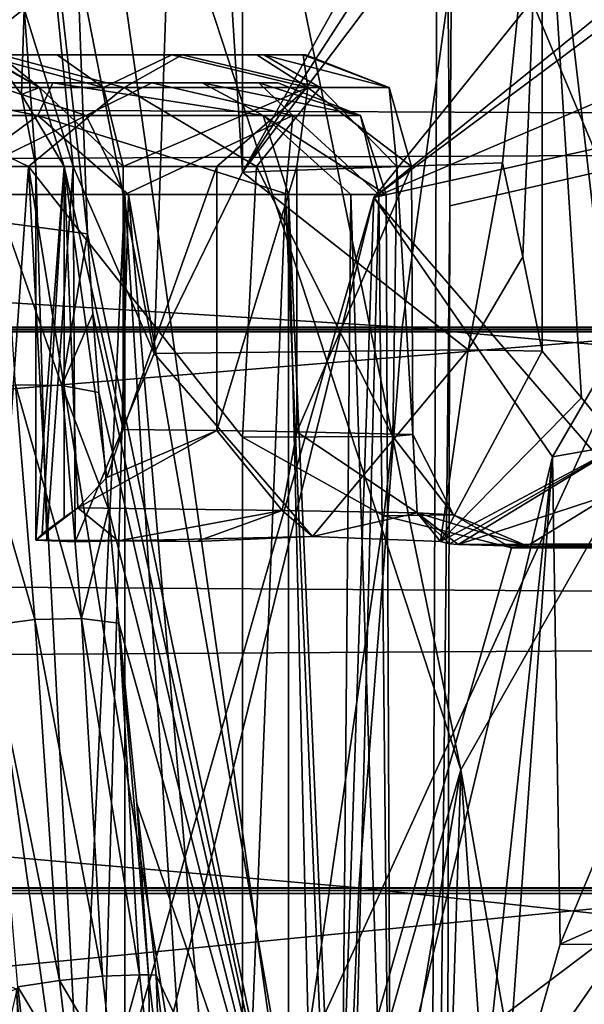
# Model space of a CAD drawing. Header units: metres. Extents: x -150 to 307, y -550 to 84.
# Tile 298 of 656: x 161.91 to 163.43, y 3.47 to 6.12. Entities that reach past the tile are written whole.
import ezdxf

# ---------------------------------------------------------------- set-up
doc = ezdxf.new("R2010")
doc.units = ezdxf.units.M
doc.layers.add('solid_26006363', color=7, linetype='CONTINUOUS')

msp = doc.modelspace()

# ---------------------------------------------------------------- linework, layer by layer
at = {"layer": 'solid_26006363'}
for points in [[(162.792526, 11.761572, 844.585938), (162.823837, 11.813808, 844.679382), (163.701019, 5.176345, 841.037292)], [(163.701019, 5.176345, 841.037292), (162.823837, 11.813808, 844.679382), (163.569962, 9.791534, 843.853882)], [(162.761887, 11.708294, 844.492188), (162.792526, 11.761572, 844.585938), (163.701019, 5.176345, 841.037292)], [(162.305038, 10.496769, 842.695496), (162.761887, 11.708294, 844.492188), (163.701019, 5.176345, 841.037292)], [(163.03801, 8.683062, 884.179199), (163.06366, 5.619626, 884.477295), (163.101517, 11.299136, 883.927917)], [(163.101517, 11.299136, 883.927917), (163.06366, 5.619626, 884.477295), (166.815186, 6.47778, 888.455078)], [(162.081253, 9.038818, 841.106018), (162.305038, 10.496769, 842.695496), (163.701019, 5.176345, 841.037292)], [(162.022522, 7.37691, 839.7995), (162.081253, 9.038818, 841.106018), (163.093491, 4.103895, 839.703369)], [(162.081253, 9.038818, 841.106018), (163.701019, 5.176345, 841.037292), (163.093491, 4.103895, 839.703369)], [(160.173294, 7.91509, 881.040771), (163.005783, 0, 884.608582), (163.03801, 8.683062, 884.179199)], [(163.03801, 8.683062, 884.179199), (163.005783, 0, 884.608582), (163.06366, 5.619626, 884.477295)], [(161.801544, 8.099843, 840.174622), (162.022522, 7.37691, 839.7995), (162.090057, 5.543905, 838.85437)], [(161.801544, 8.099843, 840.174622), (162.090057, 5.543905, 838.85437), (161.868347, 5.574111, 838.740356)], [(162.269165, 5.222792, 845.330566), (162.362366, 7.983251, 845.413574), (161.925552, 6.983463, 845.036438)], [(162.269165, 5.222792, 845.330566), (162.506683, 5.709625, 845.542175), (162.362366, 7.983251, 845.413574)], [(162.506683, 5.709625, 845.542175), (162.506683, 7.000006, 845.542175), (162.362366, 7.983251, 845.413574)], [(164.726471, 7.964016, 847.446777), (164.527054, 6.992365, 845.666443), (162.85936, 5.641897, 845.915283)], [(165.045959, 7.272941, 847.708801), (164.726471, 7.964016, 847.446777), (162.85936, 5.641897, 845.915283)], [(160.173294, 7.91509, 881.040771), (160.48465, 0, 881.853455), (163.005783, 0, 884.608582)], [(162.022522, 7.37691, 839.7995), (163.093491, 4.103895, 839.703369), (162.684647, 2.670577, 838.681885)], [(162.090057, 5.543905, 838.85437), (162.022522, 7.37691, 839.7995), (162.684647, 2.670577, 838.681885)], [(161.151321, -0.000012, 879.606384), (160.557312, 6.463857, 878.596375), (164.508316, 7.343033, 882.949463)], [(161.151321, -0.000012, 879.606384), (164.508316, 7.343033, 882.949463), (164.474091, -0.000047, 883.25061)], [(165.677246, 6.846542, 848.226624), (165.045959, 7.272941, 847.708801), (162.85936, 5.641897, 845.915283)], [(163.522217, 4.974902, 844.842285), (164.325638, 7.213714, 845.501282), (163.311798, 6.778716, 844.669678)], [(163.218018, 6.981694, 844.771301), (162.506683, 7.000006, 845.542175), (162.506683, 5.709625, 845.542175)], [(162.85936, 5.641897, 845.915283), (164.527054, 6.992365, 845.666443), (163.339294, 4.944861, 844.6922)], [(163.95401, 5.052794, 845.196411), (163.339294, 4.944861, 844.6922), (164.527054, 6.992365, 845.666443)], [(161.920639, 6.149255, 845.02002), (162.051865, 5.725, 845.136963), (161.925552, 6.983463, 845.036438)], [(162.051865, 5.725, 845.136963), (162.269165, 5.222792, 845.330566), (161.925552, 6.983463, 845.036438)], [(163.264801, 6.880435, 844.720581), (163.218018, 6.981694, 844.771301), (162.506683, 5.709625, 845.542175)], [(163.264801, 6.880435, 844.720581), (162.506683, 5.709625, 845.542175), (163.311798, 6.778716, 844.669678)], [(166.279434, 6.397818, 848.720581), (165.677246, 6.846542, 848.226624), (162.85936, 5.641897, 845.915283)], [(163.205673, 5.735132, 844.784668), (163.311798, 6.778716, 844.669678), (162.506683, 5.709625, 845.542175)], [(163.259842, 5.482646, 844.725952), (163.311798, 6.778716, 844.669678), (163.205673, 5.735132, 844.784668)], [(163.259842, 5.482646, 844.725952), (163.311798, 5.229148, 844.669678), (163.311798, 6.778716, 844.669678)], [(163.417557, 5.103089, 844.756409), (163.522217, 4.974902, 844.842285), (163.311798, 6.778716, 844.669678)], [(163.417557, 5.103089, 844.756409), (163.311798, 6.778716, 844.669678), (163.311798, 5.229148, 844.669678)], [(163.050522, 0, 884.656921), (166.811996, 0, 888.661682), (166.815186, 6.47778, 888.455078)], [(163.06366, 5.619626, 884.477295), (163.050522, 0, 884.656921), (166.815186, 6.47778, 888.455078)], [(164.146881, 4.152195, 846.971375), (166.279434, 6.397818, 848.720581), (162.85936, 5.641897, 845.915283)], [(53.365746, 5.290247, 673.443176), (54.968628, 6.367424, 673.933228), (289.06488, 5.292864, -97.483597)], [(54.968628, 6.367424, 673.933228), (290.670074, 6.369913, -96.992836), (289.06488, 5.292864, -97.483597)], [(60.530315, 6.367424, 675.633606), (62.133198, 5.290247, 676.123657), (296.237, 6.362432, -95.290863)], [(62.133198, 5.290247, 676.123657), (297.839539, 5.281072, -94.800919), (296.237, 6.362432, -95.290863)], [(163.602783, 6.362432, -292.312592), (163.751846, 5.281072, -293.98172), (145.441666, 5.281072, -294.527374)], [(145.491074, 6.362432, -292.852325), (163.602783, 6.362432, -292.312592), (145.441666, 5.281072, -294.527374)], [(162.935638, 5.292864, -284.842529), (163.084946, 6.369913, -286.514404), (145.66272, 6.369913, -287.0336)], [(145.712204, 5.292864, -285.355774), (162.935638, 5.292864, -284.842529), (145.66272, 6.369913, -287.0336)], [(162.935638, 5.292864, -284.842529), (179.977448, 5.292864, -282.295593), (163.084946, 6.369913, -286.514404)], [(179.977448, 5.292864, -282.295593), (180.323471, 6.369913, -283.93811), (163.084946, 6.369913, -286.514404)], [(161.807129, 6.060904, 844.801208), (161.920639, 6.149255, 845.02002), (161.603882, 6.325, 844.737793)], [(161.807129, 6.060904, 844.801208), (161.913132, 5.918934, 844.89563), (161.920639, 6.149255, 845.02002)], [(161.913132, 5.918934, 844.89563), (161.951935, 5.725, 844.930237), (161.920639, 6.149255, 845.02002)], [(161.951935, 5.725, 844.930237), (162.051865, 5.725, 845.136963), (161.920639, 6.149255, 845.02002)], [(161.961838, 5.937132, 844.654907), (161.662338, 6.112868, 844.67218), (161.803452, 6.025, 844.513794)], [(161.961838, 5.937132, 844.654907), (161.807129, 6.060904, 844.801208), (161.662338, 6.112868, 844.67218)], [(161.961838, 5.937132, 844.654907), (161.913132, 5.918934, 844.89563), (161.807129, 6.060904, 844.801208)], [(162.009323, 6.025, 844.282776), (161.803452, 6.025, 844.513794), (160.459503, 6.025, 843.316406)], [(162.669907, 6.025, 843.512878), (162.009323, 6.025, 844.282776), (160.459503, 6.025, 843.316406)], [(162.344803, 6.025, 842.55188), (160.459503, 6.025, 843.316406), (161.858688, 6.025, 842.311768)], [(162.564575, 6.025, 842.828979), (160.459503, 6.025, 843.316406), (162.344803, 6.025, 842.55188)], [(162.676788, 6.025, 843.162292), (160.459503, 6.025, 843.316406), (162.564575, 6.025, 842.828979)], [(162.669907, 6.025, 843.512878), (160.459503, 6.025, 843.316406), (162.676788, 6.025, 843.162292)], [(161.858688, 6.025, 842.311768), (161.491287, 5.937132, 842.092712), (162.189041, 5.937132, 842.197754)], [(162.133606, 5.93713, 844.462158), (161.961838, 5.937132, 844.654907), (161.803452, 6.025, 844.513794)], [(162.009323, 6.025, 844.282776), (162.133606, 5.93713, 844.462158), (161.803452, 6.025, 844.513794)], [(162.344803, 6.025, 842.55188), (161.858688, 6.025, 842.311768), (162.189041, 5.937132, 842.197754)], [(162.316666, 6.025, 844.107849), (162.133606, 5.93713, 844.462158), (162.009323, 6.025, 844.282776)], [(162.545288, 6.025, 843.840637), (162.009323, 6.025, 844.282776), (162.669907, 6.025, 843.512878)], [(162.316666, 6.025, 844.107849), (162.009323, 6.025, 844.282776), (162.545288, 6.025, 843.840637)], [(162.316666, 6.025, 844.107849), (162.682632, 5.937132, 844.019348), (162.133606, 5.93713, 844.462158)], [(162.344803, 6.025, 842.55188), (162.189041, 5.937132, 842.197754), (162.715881, 5.937132, 842.667175)], [(162.316666, 6.025, 844.107849), (162.545288, 6.025, 843.840637), (162.682632, 5.937132, 844.019348)], [(162.564575, 6.025, 842.828979), (162.344803, 6.025, 842.55188), (162.715881, 5.937132, 842.667175)], [(162.545288, 6.025, 843.840637), (162.669907, 6.025, 843.512878), (162.682632, 5.937132, 844.019348)], [(162.564575, 6.025, 842.828979), (162.715881, 5.937132, 842.667175), (162.900421, 5.937132, 843.348206)], [(162.676788, 6.025, 843.162292), (162.564575, 6.025, 842.828979), (162.900421, 5.937132, 843.348206)], [(162.669907, 6.025, 843.512878), (162.900421, 5.937132, 843.348206), (162.682632, 5.937132, 844.019348)], [(162.669907, 6.025, 843.512878), (162.676788, 6.025, 843.162292), (162.900421, 5.937132, 843.348206)], [(160.77684, 5.95, 843.658447), (161.064072, 5.95, 844.054688), (162.263245, 5.95, 842.580933)], [(160.77684, 5.95, 843.658447), (162.263245, 5.95, 842.580933), (161.816803, 5.95, 842.380249)], [(161.064072, 5.95, 844.054688), (161.510529, 5.95, 844.255371), (162.550491, 5.95, 842.977173)], [(161.064072, 5.95, 844.054688), (162.550491, 5.95, 842.977173), (162.263245, 5.95, 842.580933)], [(161.240387, 5.862132, 844.400085), (161.957382, 5.862132, 844.4422), (161.510529, 5.95, 844.255371)], [(161.491287, 5.937132, 842.092712), (161.247223, 5.725, 842.059937), (161.931549, 5.725, 842.020142)], [(161.816803, 5.95, 842.380249), (162.086945, 5.862132, 842.235474), (161.369934, 5.862132, 842.19342)], [(162.189041, 5.937132, 842.197754), (161.491287, 5.937132, 842.092712), (161.931549, 5.725, 842.020142)], [(161.957382, 5.862132, 844.4422), (161.997498, 5.95, 844.207214), (161.510529, 5.95, 844.255371)], [(161.510529, 5.95, 844.255371), (161.997498, 5.95, 844.207214), (162.601715, 5.95, 843.467957)], [(161.510529, 5.95, 844.255371), (162.601715, 5.95, 843.467957), (162.550491, 5.95, 842.977173)], [(161.816803, 5.95, 842.380249), (162.263245, 5.95, 842.580933), (162.086945, 5.862132, 842.235474)], [(161.961838, 5.937132, 844.654907), (162.027435, 5.725, 844.713379), (161.913132, 5.918934, 844.89563)], [(162.189041, 5.937132, 842.197754), (161.931549, 5.725, 842.020142), (162.544174, 5.725, 842.327698)], [(161.957382, 5.862132, 844.4422), (162.562195, 5.862132, 844.05481), (161.997498, 5.95, 844.207214)], [(161.961838, 5.937132, 844.654907), (162.185898, 5.725, 844.535522), (162.027435, 5.725, 844.713379)], [(162.133606, 5.93713, 844.462158), (162.185898, 5.725, 844.535522), (161.961838, 5.937132, 844.654907)], [(161.997498, 5.95, 844.207214), (162.398178, 5.95, 843.920288), (162.601715, 5.95, 843.467957)], [(161.997498, 5.95, 844.207214), (162.562195, 5.862132, 844.05481), (162.398178, 5.95, 843.920288)], [(162.263245, 5.95, 842.580933), (162.642258, 5.862132, 842.690979), (162.086945, 5.862132, 842.235474)], [(162.682632, 5.937132, 844.019348), (162.185898, 5.725, 844.535522), (162.133606, 5.93713, 844.462158)], [(162.682632, 5.937132, 844.019348), (162.437912, 5.725, 844.393066), (162.185898, 5.725, 844.535522)], [(162.715881, 5.937132, 842.667175), (162.189041, 5.937132, 842.197754), (162.544174, 5.725, 842.327698)], [(162.263245, 5.95, 842.580933), (162.550491, 5.95, 842.977173), (162.642258, 5.862132, 842.690979)], [(162.601715, 5.95, 843.467957), (162.398178, 5.95, 843.920288), (162.823792, 5.862132, 843.385925)], [(162.398178, 5.95, 843.920288), (162.562195, 5.862132, 844.05481), (162.823792, 5.862132, 843.385925)], [(162.682632, 5.937132, 844.019348), (162.652954, 5.725, 844.199219), (162.437912, 5.725, 844.393066)], [(162.715881, 5.937132, 842.667175), (162.544174, 5.725, 842.327698), (162.921387, 5.725, 842.901001)], [(162.550491, 5.95, 842.977173), (162.601715, 5.95, 843.467957), (162.823792, 5.862132, 843.385925)], [(162.550491, 5.95, 842.977173), (162.823792, 5.862132, 843.385925), (162.642258, 5.862132, 842.690979)], [(162.682632, 5.937132, 844.019348), (162.961212, 5.725, 843.58606), (162.652954, 5.725, 844.199219)], [(162.682632, 5.937132, 844.019348), (162.900421, 5.937132, 843.348206), (162.961212, 5.725, 843.58606)], [(162.900421, 5.937132, 843.348206), (162.715881, 5.937132, 842.667175), (162.921387, 5.725, 842.901001)], [(162.900421, 5.937132, 843.348206), (162.921387, 5.725, 842.901001), (162.961212, 5.725, 843.58606)], [(161.913132, 5.918934, 844.89563), (162.027435, 5.725, 844.713379), (161.951935, 5.725, 844.930237)], [(161.240387, 5.862132, 844.400085), (161.669525, 5.65, 844.56781), (161.957382, 5.862132, 844.4422)], [(162.086945, 5.862132, 842.235474), (161.657791, 5.65, 842.06781), (161.369934, 5.862132, 842.19342)], [(162.086945, 5.862132, 842.235474), (162.190292, 5.65, 842.184143), (161.657791, 5.65, 842.06781)], [(161.957382, 5.862132, 844.4422), (161.669525, 5.65, 844.56781), (162.200897, 5.65, 844.446472)], [(161.957382, 5.862132, 844.4422), (162.200897, 5.65, 844.446472), (162.630127, 5.65, 844.110535)], [(161.957382, 5.862132, 844.4422), (162.630127, 5.65, 844.110535), (162.562195, 5.862132, 844.05481)], [(162.642258, 5.862132, 842.690979), (162.190292, 5.65, 842.184143), (162.086945, 5.862132, 842.235474)], [(162.642258, 5.862132, 842.690979), (162.62265, 5.65, 842.516052), (162.190292, 5.65, 842.184143)], [(162.562195, 5.862132, 844.05481), (162.630127, 5.65, 844.110535), (162.79776, 5.65, 843.843445)], [(162.562195, 5.862132, 844.05481), (162.79776, 5.65, 843.843445), (162.892838, 5.65, 843.545044)], [(162.562195, 5.862132, 844.05481), (162.892838, 5.65, 843.545044), (162.823792, 5.862132, 843.385925)], [(162.642258, 5.862132, 842.690979), (162.872681, 5.65, 843.000366), (162.62265, 5.65, 842.516052)], [(162.823792, 5.862132, 843.385925), (162.872681, 5.65, 843.000366), (162.642258, 5.862132, 842.690979)], [(162.823792, 5.862132, 843.385925), (162.892838, 5.65, 843.545044), (162.872681, 5.65, 843.000366)], [(161.931549, 5.725, 842.020142), (161.247223, 5.725, 842.059937), (161.685516, 2.177182, 841.992981)], [(161.931549, 5.725, 842.020142), (161.685516, 2.177182, 841.992981), (162.121689, 2.172542, 842.074463)], [(161.931549, 5.725, 842.020142), (162.50647, 2.17061, 842.29541), (162.50647, 4.997394, 842.29541)], [(162.544174, 5.725, 842.327698), (161.931549, 5.725, 842.020142), (162.50647, 4.997394, 842.29541)], [(161.931549, 5.725, 842.020142), (162.121689, 2.172542, 842.074463), (162.50647, 2.17061, 842.29541)], [(162.027435, 5.725, 844.713379), (161.968765, 4.737599, 844.812439), (161.951492, 4.720747, 844.918823)], [(161.951935, 5.725, 844.930237), (161.951492, 4.720747, 844.918823), (161.980927, 4.721417, 845.042664)], [(161.951935, 5.725, 844.930237), (162.027435, 5.725, 844.713379), (161.951492, 4.720747, 844.918823)], [(161.951935, 5.725, 844.930237), (161.980927, 4.721417, 845.042664), (162.051865, 5.725, 845.136963)], [(162.027435, 5.725, 844.713379), (162.027435, 4.781991, 844.713379), (161.968765, 4.737599, 844.812439)], [(161.980927, 4.721417, 845.042664), (162.056976, 4.716319, 845.141479), (162.051865, 5.725, 845.136963)], [(162.027435, 5.725, 844.713379), (162.064285, 4.808021, 844.671997), (162.027435, 4.781991, 844.713379)], [(162.027435, 5.725, 844.713379), (162.142212, 4.889609, 844.584595), (162.064285, 4.808021, 844.671997)], [(162.027435, 5.725, 844.713379), (162.185898, 5.018076, 844.535522), (162.142212, 4.889609, 844.584595)], [(162.185898, 5.725, 844.535522), (162.185898, 5.018076, 844.535522), (162.027435, 5.725, 844.713379)], [(162.051865, 5.725, 845.136963), (162.056976, 4.716319, 845.141479), (162.269165, 5.222792, 845.330566)], [(162.437912, 5.725, 844.393066), (162.437912, 5.015183, 844.393066), (162.185898, 5.018076, 844.535522)], [(162.437912, 5.725, 844.393066), (162.185898, 5.018076, 844.535522), (162.185898, 5.725, 844.535522)], [(162.652954, 5.725, 844.199219), (162.652954, 5.012119, 844.199219), (162.437912, 5.015183, 844.393066)], [(162.437912, 5.725, 844.393066), (162.652954, 5.725, 844.199219), (162.437912, 5.015183, 844.393066)], [(162.544174, 5.725, 842.327698), (162.50647, 4.997394, 842.29541), (162.910583, 4.99939, 842.86969)], [(163.113403, 5.232633, 844.391968), (163.205673, 5.735132, 844.784668), (162.506683, 5.709625, 845.542175)], [(162.921387, 5.725, 842.901001), (162.544174, 5.725, 842.327698), (162.910583, 4.99939, 842.86969)], [(162.961212, 5.725, 843.58606), (162.964462, 5.004797, 843.569824), (162.652954, 5.012119, 844.199219)], [(162.652954, 5.725, 844.199219), (162.961212, 5.725, 843.58606), (162.652954, 5.012119, 844.199219)], [(162.921387, 5.725, 842.901001), (162.910583, 4.99939, 842.86969), (162.964462, 5.004797, 843.569824)], [(162.961212, 5.725, 843.58606), (162.921387, 5.725, 842.901001), (162.964462, 5.004797, 843.569824)], [(163.259842, 5.482646, 844.725952), (163.205673, 5.735132, 844.784668), (163.113403, 5.232633, 844.391968)], [(163.113403, 5.232633, 844.391968), (162.506683, 5.709625, 845.542175), (162.269165, 5.222792, 845.330566)], [(161.657791, 5.65, 842.06781), (162.190292, 5.65, 842.184143), (161.658112, -5.65, 842.06781)], [(162.190292, 5.65, 842.184143), (162.19072, -5.65, 842.184326), (161.658112, -5.65, 842.06781)], [(162.1129, 2.5, 844.484253), (162.200897, 5.65, 844.446472), (161.669525, 5.65, 844.56781)], [(161.822083, 2.5, 844.557678), (162.1129, 2.5, 844.484253), (161.669525, 5.65, 844.56781)], [(162.85936, 5.641897, 845.915283), (162.087097, 2.500003, 845.023132), (161.960251, 2.500001, 845.177795)], [(164.146881, 4.152195, 846.971375), (162.85936, 5.641897, 845.915283), (161.960251, 2.500001, 845.177795)], [(162.85936, 5.641897, 845.915283), (162.752991, 2.5, 844.211304), (162.087097, 2.500003, 845.023132)], [(162.1129, 2.5, 844.484253), (162.423172, 3.048048, 844.310608), (162.200897, 5.65, 844.446472)], [(162.190292, 5.65, 842.184143), (162.456406, 1.5, 842.351318), (162.19072, -5.65, 842.184326)], [(162.190292, 5.65, 842.184143), (162.62265, 5.65, 842.516052), (162.456406, 1.5, 842.351318)], [(162.630127, 3.177438, 844.110535), (162.630127, 5.65, 844.110535), (162.200897, 5.65, 844.446472)], [(162.423172, 3.048048, 844.310608), (162.630127, 3.177438, 844.110535), (162.200897, 5.65, 844.446472)], [(162.62265, 5.65, 842.516052), (162.77623, 1.943763, 842.747986), (162.456406, 1.5, 842.351318)], [(162.62265, 5.65, 842.516052), (162.872681, 5.65, 843.000366), (162.77623, 1.943763, 842.747986)], [(162.704926, 2.5, 844.009399), (162.630127, 5.65, 844.110535), (162.630127, 3.177438, 844.110535)], [(162.769165, 2.5, 843.901184), (162.630127, 5.65, 844.110535), (162.704926, 2.5, 844.009399)], [(162.79776, 5.65, 843.843445), (162.630127, 5.65, 844.110535), (162.769165, 2.5, 843.901184)], [(162.85936, 5.641897, 845.915283), (163.339294, 4.944861, 844.6922), (162.752991, 2.5, 844.211304)], [(162.79776, 5.65, 843.843445), (162.769165, 2.5, 843.901184), (162.90683, 2.268951, 843.187317)], [(162.872681, 5.65, 843.000366), (162.90683, 2.268951, 843.187317), (162.77623, 1.943763, 842.747986)], [(162.892838, 5.65, 843.545044), (162.79776, 5.65, 843.843445), (162.90683, 2.268951, 843.187317)], [(162.872681, 5.65, 843.000366), (162.892838, 5.65, 843.545044), (162.90683, 2.268951, 843.187317)], [(163.005783, 0, 884.608582), (163.050522, 0, 884.656921), (163.06366, 5.619626, 884.477295)], [(161.868347, 5.574111, 838.740356), (162.090057, 5.543905, 838.85437), (162.021423, 5.136633, 838.617737)], [(161.868347, 5.574111, 838.740356), (162.021423, 5.136633, 838.617737), (161.896759, 5.138646, 838.58252)], [(162.021423, 5.136633, 838.617737), (162.090057, 5.543905, 838.85437), (162.10495, 5.329393, 838.774048)], [(162.10495, 5.329393, 838.774048), (162.090057, 5.543905, 838.85437), (162.684647, 2.670577, 838.681885)], [(163.259842, 5.482646, 844.725952), (163.113403, 5.232633, 844.391968), (163.311798, 5.229148, 844.669678)], [(144.096741, 5.427855, 813.089661), (162.079758, 0.00009, 837.534241), (144.74527, 0.000066, 812.722778)], [(162.028412, 1.760756, 837.591553), (162.079758, 0.00009, 837.534241), (144.096741, 5.427855, 813.089661)], [(161.874268, 3.523559, 837.76416), (162.028412, 1.760756, 837.591553), (144.096741, 5.427855, 813.089661)], [(162.021423, 5.136633, 838.617737), (162.10495, 5.329393, 838.774048), (162.120987, 5.117219, 838.700562)], [(162.120987, 5.117219, 838.700562), (162.10495, 5.329393, 838.774048), (162.684647, 2.670577, 838.681885)], [(52.118008, 3.784486, 673.061707), (53.365746, 5.290247, 673.443176), (287.815277, 3.786167, -97.865639)], [(53.365746, 5.290247, 673.443176), (289.06488, 5.292864, -97.483597), (287.815277, 3.786167, -97.865639)], [(62.133198, 5.290247, 676.123657), (63.380936, 3.784486, 676.505127), (297.839539, 5.281072, -94.800919)], [(63.380936, 3.784486, 676.505127), (299.085419, 3.771021, -94.420006), (297.839539, 5.281072, -94.800919)], [(163.751846, 5.281072, -293.98172), (163.867737, 3.771021, -295.279388), (145.403244, 3.771021, -295.82962)], [(145.441666, 5.281072, -294.527374), (163.751846, 5.281072, -293.98172), (145.403244, 3.771021, -295.82962)], [(162.819397, 3.786167, -283.541016), (162.935638, 5.292864, -284.842529), (145.712204, 5.292864, -285.355774)], [(145.750732, 3.786167, -284.049652), (162.819397, 3.786167, -283.541016), (145.712204, 5.292864, -285.355774)], [(162.819397, 3.786167, -283.541016), (179.708069, 3.786167, -281.016968), (162.935638, 5.292864, -284.842529)], [(179.708069, 3.786167, -281.016968), (179.977448, 5.292864, -282.295593), (162.935638, 5.292864, -284.842529)], [(162.694656, 4.730972, 844.437195), (162.269165, 5.222792, 845.330566), (162.056976, 4.716319, 845.141479)], [(163.113403, 5.232633, 844.391968), (162.269165, 5.222792, 845.330566), (162.694656, 4.730972, 844.437195)], [(163.113403, 5.232633, 844.391968), (162.694656, 4.730972, 844.437195), (163.039185, 4.717306, 844.039795)], [(163.311798, 5.229148, 844.669678), (163.113403, 5.232633, 844.391968), (163.039185, 4.717306, 844.039795)], [(163.417557, 5.103089, 844.756409), (163.311798, 5.229148, 844.669678), (163.039185, 4.717306, 844.039795)], [(163.810349, 0.000006, 840.007019), (163.093491, 4.103895, 839.703369), (163.701019, 5.176345, 841.037292)], [(161.769577, 5.122843, 838.600159), (161.896759, 5.138646, 838.58252), (161.948822, 4.507416, 838.397156)], [(161.896759, 5.138646, 838.58252), (162.074585, 4.510001, 838.433411), (161.948822, 4.507416, 838.397156)], [(161.896759, 5.138646, 838.58252), (162.021423, 5.136633, 838.617737), (162.074585, 4.510001, 838.433411)], [(162.021423, 5.136633, 838.617737), (162.120987, 5.117219, 838.700562), (162.146896, 4.804073, 838.602844)], [(162.021423, 5.136633, 838.617737), (162.146896, 4.804073, 838.602844), (162.074585, 4.510001, 838.433411)], [(161.769577, 5.122843, 838.600159), (161.948822, 4.507416, 838.397156), (161.820557, 4.490536, 838.416077)], [(162.146896, 4.804073, 838.602844), (162.120987, 5.117219, 838.700562), (162.684647, 2.670577, 838.681885)], [(163.417557, 5.103089, 844.756409), (163.039185, 4.717306, 844.039795), (163.522217, 4.974902, 844.842285)], [(163.95401, 5.052794, 845.196411), (163.360641, 3.634787, 844.709717), (163.339294, 4.944861, 844.6922)], [(165.745087, 4.696446, 842.746948), (163.360641, 3.634787, 844.709717), (163.95401, 5.052794, 845.196411)], [(162.437912, 5.015183, 844.393066), (162.613174, 4.800883, 844.364868), (162.064285, 4.808021, 844.671997)], [(162.142212, 4.889609, 844.584595), (162.437912, 5.015183, 844.393066), (162.064285, 4.808021, 844.671997)], [(162.142212, 4.889609, 844.584595), (162.185898, 5.018076, 844.535522), (162.437912, 5.015183, 844.393066)], [(162.437912, 5.015183, 844.393066), (162.652954, 5.012119, 844.199219), (162.613174, 4.800883, 844.364868)], [(162.652954, 5.012119, 844.199219), (162.975815, 4.794532, 843.843262), (162.613174, 4.800883, 844.364868)], [(162.652954, 5.012119, 844.199219), (162.964462, 5.004797, 843.569824), (162.975815, 4.794532, 843.843262)], [(162.964462, 5.004797, 843.569824), (162.910583, 4.99939, 842.86969), (163.073395, 4.789051, 843.21521)], [(162.964462, 5.004797, 843.569824), (163.073395, 4.789051, 843.21521), (162.975815, 4.794532, 843.843262)], [(162.910583, 4.99939, 842.86969), (162.50647, 4.997394, 842.29541), (162.886337, 4.785755, 842.608521)], [(162.50647, 2.17061, 842.29541), (162.886337, 4.785755, 842.608521), (162.50647, 4.997394, 842.29541)], [(162.910583, 4.99939, 842.86969), (162.886337, 4.785755, 842.608521), (163.073395, 4.789051, 843.21521)], [(163.062866, 4.710992, 844.070557), (163.522217, 4.974902, 844.842285), (163.039185, 4.717306, 844.039795)], [(163.062866, 4.710992, 844.070557), (163.08606, 4.708952, 844.102539), (163.522217, 4.974902, 844.842285)], [(163.08606, 4.708952, 844.102539), (163.498886, 4.844467, 844.748535), (163.522217, 4.974902, 844.842285)], [(163.339294, 4.944861, 844.6922), (163.078293, 2.5, 844.478149), (162.752991, 2.5, 844.211304)], [(163.339294, 4.944861, 844.6922), (163.20813, 3.09826, 844.584656), (163.078293, 2.5, 844.478149)], [(163.339294, 4.944861, 844.6922), (163.360641, 3.634787, 844.709717), (163.20813, 3.09826, 844.584656)], [(163.279755, 4.709728, 844.377441), (163.498886, 4.844467, 844.748535), (163.08606, 4.708952, 844.102539)], [(163.279755, 4.709728, 844.377441), (163.476456, 4.710511, 844.655884), (163.498886, 4.844467, 844.748535)], [(161.951492, 4.720747, 844.918823), (162.027435, 4.781991, 844.713379), (162.064285, 4.808021, 844.671997)], [(162.172455, 4.719141, 844.862549), (161.951492, 4.720747, 844.918823), (162.064285, 4.808021, 844.671997)], [(162.172455, 4.719141, 844.862549), (162.064285, 4.808021, 844.671997), (162.613174, 4.800883, 844.364868)], [(162.074585, 4.510001, 838.433411), (162.146896, 4.804073, 838.602844), (162.174652, 4.497526, 838.519226)], [(162.146896, 4.804073, 838.602844), (162.684647, 2.670577, 838.681885), (162.174652, 4.497526, 838.519226)], [(162.172455, 4.719141, 844.862549), (162.613174, 4.800883, 844.364868), (162.383484, 4.717385, 844.775818)], [(162.613174, 4.800883, 844.364868), (162.694656, 4.730972, 844.437195), (162.383484, 4.717385, 844.775818)], [(162.613174, 4.800883, 844.364868), (162.975815, 4.794532, 843.843262), (162.694656, 4.730972, 844.437195)], [(162.975815, 4.794532, 843.843262), (163.039185, 4.717306, 844.039795), (162.694656, 4.730972, 844.437195)], [(162.975815, 4.794532, 843.843262), (163.275513, 4.703917, 843.511047), (163.08606, 4.708952, 844.102539)], [(162.975815, 4.794532, 843.843262), (163.08606, 4.708952, 844.102539), (163.062866, 4.710992, 844.070557)], [(162.975815, 4.794532, 843.843262), (163.073395, 4.789051, 843.21521), (163.275513, 4.703917, 843.511047)], [(162.975815, 4.794532, 843.843262), (163.062866, 4.710992, 844.070557), (163.039185, 4.717306, 844.039795)], [(161.951492, 4.720747, 844.918823), (161.968765, 4.737599, 844.812439), (162.027435, 4.781991, 844.713379)], [(162.50647, 2.17061, 842.29541), (163.229507, 4.7, 842.891418), (162.886337, 4.785755, 842.608521)], [(163.073395, 4.789051, 843.21521), (162.886337, 4.785755, 842.608521), (163.229507, 4.7, 842.891418)], [(163.073395, 4.789051, 843.21521), (163.229507, 4.7, 842.891418), (163.275513, 4.703917, 843.511047)], [(161.980927, 4.721417, 845.042664), (161.951492, 4.720747, 844.918823), (162.056976, 4.716319, 845.141479)], [(162.218658, 4.719548, 844.96106), (162.056976, 4.716319, 845.141479), (161.951492, 4.720747, 844.918823)], [(162.218658, 4.719548, 844.96106), (161.951492, 4.720747, 844.918823), (162.172455, 4.719141, 844.862549)], [(162.218658, 4.719548, 844.96106), (162.694656, 4.730972, 844.437195), (162.056976, 4.716319, 845.141479)], [(162.218658, 4.719548, 844.96106), (162.172455, 4.719141, 844.862549), (162.383484, 4.717385, 844.775818)], [(162.218658, 4.719548, 844.96106), (162.383484, 4.717385, 844.775818), (162.694656, 4.730972, 844.437195)], [(162.50647, 2.17061, 842.29541), (164.092896, 4.278156, 843.603149), (164.264343, 4.7, 843.744507)], [(162.50647, 2.17061, 842.29541), (164.264343, 4.7, 843.744507), (163.229507, 4.7, 842.891418)], [(163.279755, 4.709728, 844.377441), (163.08606, 4.708952, 844.102539), (164.264343, 4.7, 843.744507)], [(163.275513, 4.703917, 843.511047), (164.264343, 4.7, 843.744507), (163.08606, 4.708952, 844.102539)], [(163.275513, 4.703917, 843.511047), (163.229507, 4.7, 842.891418), (164.264343, 4.7, 843.744507)], [(163.279755, 4.709728, 844.377441), (164.264343, 4.7, 843.744507), (163.476456, 4.710511, 844.655884)], [(165.745087, 4.696446, 842.746948), (165.519165, 3.612741, 842.163208), (163.360641, 3.634787, 844.709717)], [(161.820557, 4.490536, 838.416077), (161.948822, 4.507416, 838.397156), (162.015396, 3.537363, 838.209045)], [(161.948822, 4.507416, 838.397156), (162.074585, 4.510001, 838.433411), (162.130249, 3.548799, 838.226257)], [(161.948822, 4.507416, 838.397156), (162.130249, 3.548799, 838.226257), (162.015396, 3.537363, 838.209045)], [(162.074585, 4.510001, 838.433411), (162.174652, 4.497526, 838.519226), (162.230545, 3.5528, 838.285767)], [(162.074585, 4.510001, 838.433411), (162.230545, 3.5528, 838.285767), (162.130249, 3.548799, 838.226257)], [(161.820557, 4.490536, 838.416077), (162.015396, 3.537363, 838.209045), (161.903366, 3.520213, 838.236816)], [(162.223114, 4.012676, 838.410828), (162.174652, 4.497526, 838.519226), (162.684647, 2.670577, 838.681885)], [(162.254227, 3.552455, 838.309326), (162.174652, 4.497526, 838.519226), (162.223114, 4.012676, 838.410828)], [(162.230545, 3.5528, 838.285767), (162.174652, 4.497526, 838.519226), (162.254227, 3.552455, 838.309326)], [(162.50647, 2.17061, 842.29541), (163.941116, 3.843845, 843.478027), (164.092896, 4.278156, 843.603149)], [(163.345093, 0.75, 846.31366), (164.146881, 4.152195, 846.971375), (161.960251, 2.500001, 845.177795)], [(165.974762, 3.751115, 844.352295), (164.146881, 4.152195, 846.971375), (163.345093, 0.75, 846.31366)], [(162.773529, 2.202266, 838.710205), (162.684647, 2.670577, 838.681885), (163.093491, 4.103895, 839.703369)], [(162.962402, -0.000033, 838.770447), (162.773529, 2.202266, 838.710205), (163.093491, 4.103895, 839.703369)], [(163.385498, -0.000003, 839.384583), (162.962402, -0.000033, 838.770447), (163.093491, 4.103895, 839.703369)], [(163.810349, 0.000006, 840.007019), (163.385498, -0.000003, 839.384583), (163.093491, 4.103895, 839.703369)], [(162.275223, 3.551439, 838.335388), (162.223114, 4.012676, 838.410828), (162.684647, 2.670577, 838.681885)], [(162.254227, 3.552455, 838.309326), (162.223114, 4.012676, 838.410828), (162.275223, 3.551439, 838.335388)], [(163.909775, 3.746056, 843.452209), (163.941116, 3.843845, 843.478027), (162.50647, 2.17061, 842.29541)], [(51.326496, 1.972128, 672.819702), (52.118008, 3.784486, 673.061707), (287.022736, 1.972128, -98.107941)], [(52.118008, 3.784486, 673.061707), (287.815277, 3.786167, -97.865639), (287.022736, 1.972128, -98.107941)], [(63.380936, 3.784486, 676.505127), (64.172447, 1.972128, 676.747131), (299.085419, 3.771021, -94.420006)], [(162.745682, 1.972128, -282.715546), (162.819397, 3.786167, -283.541016), (145.750732, 3.786167, -284.049652)], [(145.775177, 1.972128, -283.221252), (162.745682, 1.972128, -282.715546), (145.750732, 3.786167, -284.049652)], [(162.745682, 1.972128, -282.715546), (179.537231, 1.972128, -280.206024), (162.819397, 3.786167, -283.541016)], [(179.537231, 1.972128, -280.206024), (179.708069, 3.786167, -281.016968), (162.819397, 3.786167, -283.541016)], [(64.172447, 1.972128, 676.747131), (299.873505, 1.954857, -94.17907), (299.085419, 3.771021, -94.420006)], [(163.867737, 3.771021, -295.279388), (163.94104, 1.954857, -296.10022), (145.378952, 1.954857, -296.653351)], [(145.403244, 3.771021, -295.82962), (163.867737, 3.771021, -295.279388), (145.378952, 1.954857, -296.653351)], [(163.889877, 3.678615, 843.435791), (163.909775, 3.746056, 843.452209), (162.50647, 2.17061, 842.29541)], [(165.74025, 2.257018, 843.691772), (165.974762, 3.751115, 844.352295), (163.345093, 0.75, 846.31366)], [(163.865463, 3.5977, 843.415649), (163.889877, 3.678615, 843.435791), (162.50647, 2.17061, 842.29541)], [(165.519165, 3.612741, 842.163208), (163.20813, 3.09826, 844.584656), (163.360641, 3.634787, 844.709717)], [(165.519165, 3.612741, 842.163208), (165.413406, 2.808433, 841.857605), (163.20813, 3.09826, 844.584656)], [(163.837082, 3.499727, 843.392273), (163.865463, 3.5977, 843.415649), (162.50647, 2.17061, 842.29541)], [(162.015396, 3.537363, 838.209045), (162.130249, 3.548799, 838.226257), (162.159454, 3.294057, 838.193115)], [(162.130249, 3.548799, 838.226257), (162.230545, 3.5528, 838.285767), (162.159454, 3.294057, 838.193115)], [(162.230545, 3.5528, 838.285767), (162.259796, 3.297792, 838.252625), (162.159454, 3.294057, 838.193115)], [(162.230545, 3.5528, 838.285767), (162.254227, 3.552455, 838.309326), (162.259796, 3.297792, 838.252625)], [(162.254227, 3.552455, 838.309326), (162.275223, 3.551439, 838.335388), (162.283463, 3.297472, 838.276184)], [(162.254227, 3.552455, 838.309326), (162.283463, 3.297472, 838.276184), (162.259796, 3.297792, 838.252625)], [(162.290161, 3.423579, 838.31842), (162.275223, 3.551439, 838.335388), (162.684647, 2.670577, 838.681885)], [(162.283463, 3.297472, 838.276184), (162.275223, 3.551439, 838.335388), (162.290161, 3.423579, 838.31842)], [(161.903366, 3.520213, 838.236816), (161.932327, 3.267493, 838.203979), (161.839905, 3.248673, 838.272705)], [(161.900085, 3.514943, 837.852051), (162.028412, 1.760756, 837.591553), (161.874268, 3.523559, 837.76416)], [(161.903366, 3.520213, 838.236816), (162.015396, 3.537363, 838.209045), (162.044495, 3.283423, 838.176086)], [(161.903366, 3.520213, 838.236816), (162.044495, 3.283423, 838.176086), (161.932327, 3.267493, 838.203979)], [(162.015396, 3.537363, 838.209045), (162.159454, 3.294057, 838.193115), (162.044495, 3.283423, 838.176086)], [(161.131653, 1.811814, 838.777832), (162.019119, 1.755676, 837.76416), (161.866547, 3.500595, 837.935547)], [(161.900085, 3.514943, 837.852051), (161.866547, 3.500595, 837.935547), (162.104706, 0.000019, 837.623535)], [(161.866547, 3.500595, 837.935547), (162.070404, 0.00002, 837.706604), (162.104706, 0.000019, 837.623535)], [(161.866547, 3.500595, 837.935547), (162.019119, 1.755676, 837.76416), (162.070404, 0.00002, 837.706604)], [(161.900085, 3.514943, 837.852051), (162.079758, 0.00009, 837.534241), (162.028412, 1.760756, 837.591553)], [(161.900085, 3.514943, 837.852051), (162.104706, 0.000019, 837.623535), (162.079758, 0.00009, 837.534241)], [(163.804626, 3.380783, 843.36554), (163.837082, 3.499727, 843.392273), (162.50647, 2.17061, 842.29541)]]:
    msp.add_3dface(points, dxfattribs=at)

doc.saveas('drawing.dxf')
